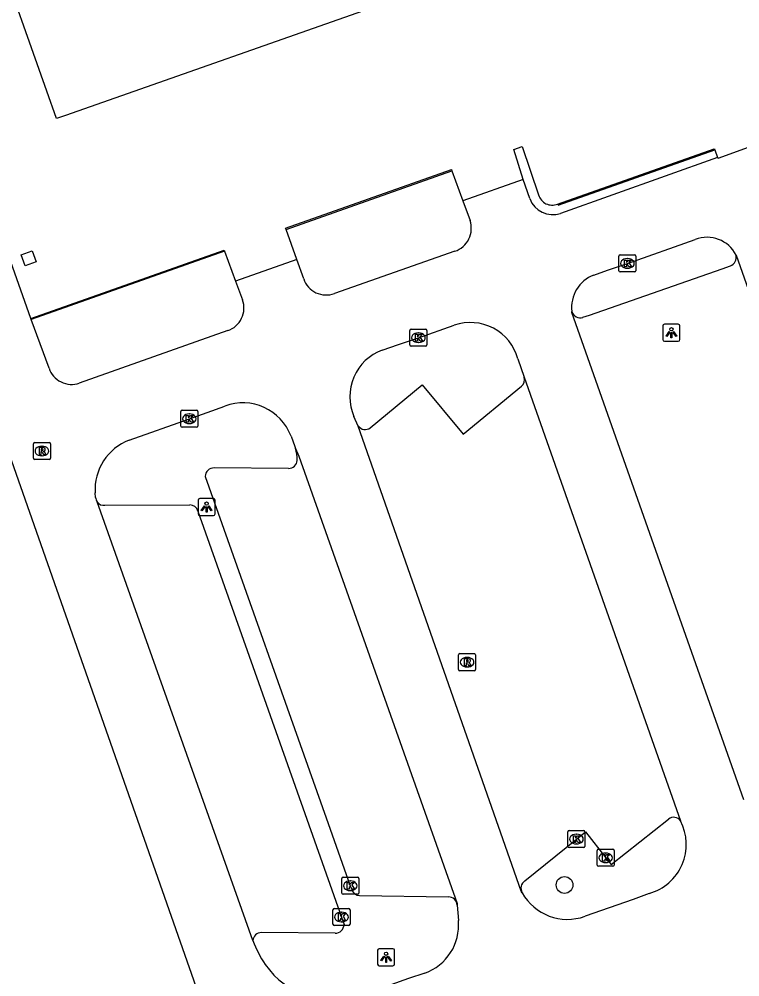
# Model space of a CAD drawing. Extents: x 157692 to 159670, y 381454 to 383289.
# Drawn here: x 159451.1 to 159493.4, y 382815.2 to 382871.4 of the extents above; entities that cross this region are included whole.
import ezdxf

# ---------------------------------------------------------------- set-up
doc = ezdxf.new("R2010")
doc.units = 0
for name, color, linetype in [('IMGEO_Boom', 7, 'Continuous'), ('IMGEO_Kolk', 7, 'Continuous'), ('IMGEO_Lichtpunt', 7, 'Continuous'), ('IMGEO_Lijnafwatering', 7, 'Continuous'), ('IMGEO_Muur', 7, 'Continuous'), ('IMGEO_Pand', 7, 'Continuous'), ('IMGEO_Parkeervlak_gesloten', 7, 'Continuous'), ('IMGEO_Rijbaan_lokaal_gesloten', 7, 'Continuous'), ('IMGEO_Rioolput', 7, 'Continuous'), ('IMGEO_Voetpad_open', 7, 'Continuous')]:
    doc.layers.add(name, color=color, linetype=linetype)

msp = doc.modelspace()

# ---------------------------------------------------------------- linework, layer by layer
at = {"layer": 'IMGEO_Boom'}
msp.add_circle((159483.09, 382820.63), 0.489, dxfattribs=at)
at = {"layer": 'IMGEO_Kolk'}
for p, q in [((159486.276, 382856.645), (159486.276, 382857.497)), ((159486.351, 382857.571), (159487.203, 382857.571)), ((159486.764, 382857.351), (159486.789, 382857.351)), ((159487.277, 382857.497), (159487.277, 382856.645)), ((159487.203, 382856.571), (159486.351, 382856.571)), ((159486.787, 382856.791), (159486.762, 382856.791)), ((159474.101, 382853.215), (159474.953, 382853.215)), ((159474.026, 382852.289), (159474.026, 382853.141)), ((159474.514, 382852.995), (159474.539, 382852.995)), ((159475.027, 382853.141), (159475.027, 382852.289)), ((159474.953, 382852.215), (159474.101, 382852.215)), ((159474.537, 382852.435), (159474.512, 382852.435)), ((159460.597, 382847.538), (159460.597, 382848.39)), ((159460.672, 382848.464), (159461.524, 382848.464)), ((159461.085, 382848.244), (159461.11, 382848.244)), ((159461.598, 382848.39), (159461.598, 382847.538)), ((159461.108, 382847.684), (159461.083, 382847.684)), ((159461.524, 382847.464), (159460.672, 382847.464)), ((159483.286, 382822.896), (159483.286, 382823.748)), ((159483.361, 382823.822), (159484.213, 382823.822)), ((159483.774, 382823.602), (159483.799, 382823.602)), ((159484.287, 382823.748), (159484.287, 382822.896)), ((159483.797, 382823.042), (159483.772, 382823.042)), ((159484.213, 382822.822), (159483.361, 382822.822)), ((159485.001, 382821.799), (159485.001, 382822.651)), ((159485.076, 382822.725), (159485.928, 382822.725)), ((159485.489, 382822.505), (159485.514, 382822.505)), ((159486.002, 382822.651), (159486.002, 382821.799)), ((159485.512, 382821.945), (159485.487, 382821.945)), ((159485.928, 382821.725), (159485.076, 382821.725)), ((159470.031, 382820.16), (159470.031, 382821.012)), ((159470.106, 382821.086), (159470.958, 382821.086)), ((159470.519, 382820.866), (159470.544, 382820.866)), ((159471.032, 382821.012), (159471.032, 382820.16)), ((159470.958, 382820.086), (159470.106, 382820.086)), ((159470.542, 382820.306), (159470.517, 382820.306)), ((159469.515, 382818.324), (159469.515, 382819.176)), ((159469.59, 382819.25), (159470.442, 382819.25)), ((159470.003, 382819.03), (159470.028, 382819.03)), ((159470.516, 382819.176), (159470.516, 382818.324)), ((159470.026, 382818.47), (159470.001, 382818.47)), ((159470.442, 382818.25), (159469.59, 382818.25))]:
    msp.add_line(p, q, dxfattribs=at)
for points in [[(159486.276, 382856.645), (159486.276, 382857.497)], [(159486.351, 382857.571), (159487.203, 382857.571)], [(159486.597, 382857.271), (159486.72, 382857.271), (159486.72, 382857.12), (159486.85, 382857.271), (159487.014, 382857.271), (159486.868, 382857.12), (159487.021, 382856.871), (159486.869, 382856.871), (159486.784, 382857.035), (159486.72, 382856.968), (159486.72, 382856.871), (159486.597, 382856.871), (159486.597, 382857.271)], [(159487.277, 382857.497), (159487.277, 382856.645)], [(159487.203, 382856.571), (159486.351, 382856.571)], [(159474.101, 382853.215), (159474.953, 382853.215)], [(159474.026, 382852.289), (159474.026, 382853.141)], [(159474.347, 382852.915), (159474.47, 382852.915), (159474.47, 382852.764), (159474.6, 382852.915), (159474.764, 382852.915), (159474.618, 382852.764), (159474.771, 382852.515), (159474.619, 382852.515), (159474.534, 382852.679), (159474.47, 382852.612), (159474.47, 382852.515), (159474.347, 382852.515), (159474.347, 382852.915)], [(159475.027, 382853.141), (159475.027, 382852.289)], [(159474.953, 382852.215), (159474.101, 382852.215)], [(159460.597, 382847.538), (159460.597, 382848.39)], [(159460.672, 382848.464), (159461.524, 382848.464)], [(159460.918, 382848.164), (159461.041, 382848.164), (159461.041, 382848.013), (159461.171, 382848.164), (159461.335, 382848.164), (159461.189, 382848.013), (159461.342, 382847.764), (159461.19, 382847.764), (159461.105, 382847.928), (159461.041, 382847.861), (159461.041, 382847.764), (159460.918, 382847.764), (159460.918, 382848.164)], [(159461.598, 382848.39), (159461.598, 382847.538)], [(159461.524, 382847.464), (159460.672, 382847.464)], [(159483.286, 382822.896), (159483.286, 382823.748)], [(159483.361, 382823.822), (159484.213, 382823.822)], [(159483.607, 382823.522), (159483.73, 382823.522), (159483.73, 382823.371), (159483.86, 382823.522), (159484.024, 382823.522), (159483.878, 382823.371), (159484.031, 382823.122), (159483.879, 382823.122), (159483.794, 382823.286), (159483.73, 382823.219), (159483.73, 382823.122), (159483.607, 382823.122), (159483.607, 382823.522)], [(159484.287, 382823.748), (159484.287, 382822.896)], [(159484.213, 382822.822), (159483.361, 382822.822)], [(159485.001, 382821.799), (159485.001, 382822.651)], [(159485.076, 382822.725), (159485.928, 382822.725)], [(159485.322, 382822.425), (159485.445, 382822.425), (159485.445, 382822.274), (159485.575, 382822.425), (159485.739, 382822.425), (159485.593, 382822.274), (159485.746, 382822.025), (159485.594, 382822.025), (159485.509, 382822.189), (159485.445, 382822.122), (159485.445, 382822.025), (159485.322, 382822.025), (159485.322, 382822.425)], [(159486.002, 382822.651), (159486.002, 382821.799)], [(159485.928, 382821.725), (159485.076, 382821.725)], [(159470.031, 382820.16), (159470.031, 382821.012)], [(159470.106, 382821.086), (159470.958, 382821.086)], [(159470.352, 382820.786), (159470.475, 382820.786), (159470.475, 382820.635), (159470.605, 382820.786), (159470.769, 382820.786), (159470.623, 382820.635), (159470.776, 382820.386), (159470.624, 382820.386), (159470.539, 382820.55), (159470.475, 382820.483), (159470.475, 382820.386), (159470.352, 382820.386), (159470.352, 382820.786)], [(159471.032, 382821.012), (159471.032, 382820.16)], [(159470.958, 382820.086), (159470.106, 382820.086)], [(159469.515, 382818.324), (159469.515, 382819.176)], [(159469.59, 382819.25), (159470.442, 382819.25)], [(159469.836, 382818.95), (159469.959, 382818.95), (159469.959, 382818.799), (159470.089, 382818.95), (159470.253, 382818.95), (159470.107, 382818.799), (159470.26, 382818.55), (159470.108, 382818.55), (159470.023, 382818.714), (159469.959, 382818.647), (159469.959, 382818.55), (159469.836, 382818.55), (159469.836, 382818.95)], [(159470.516, 382819.176), (159470.516, 382818.324)], [(159470.442, 382818.25), (159469.59, 382818.25)]]:
    msp.add_lwpolyline(points, dxfattribs=at)
for centre, start, end in [((159486.353, 382857.495), 91.552, 178.448), ((159486.353, 382857.495), 91.552, 178.448), ((159487.201, 382857.495), 1.552, 88.448), ((159487.201, 382857.495), 1.552, 88.448), ((159486.353, 382856.647), 181.552, 268.448), ((159486.353, 382856.647), 181.552, 268.448), ((159487.201, 382856.647), 271.552, 358.448), ((159487.201, 382856.647), 271.552, 358.448), ((159474.103, 382853.139), 91.552, 178.448), ((159474.103, 382853.139), 91.552, 178.448), ((159474.951, 382853.139), 1.552, 88.448), ((159474.951, 382853.139), 1.552, 88.448), ((159474.103, 382852.291), 181.552, 268.448), ((159474.103, 382852.291), 181.552, 268.448), ((159474.951, 382852.291), 271.552, 358.448), ((159474.951, 382852.291), 271.552, 358.448), ((159460.674, 382848.388), 91.552, 178.448), ((159460.674, 382848.388), 91.552, 178.448), ((159461.522, 382848.388), 1.552, 88.448), ((159461.522, 382848.388), 1.552, 88.448), ((159460.674, 382847.54), 181.552, 268.448), ((159460.674, 382847.54), 181.552, 268.448), ((159461.522, 382847.54), 271.552, 358.448), ((159461.522, 382847.54), 271.552, 358.448), ((159483.363, 382823.746), 91.552, 178.448), ((159483.363, 382823.746), 91.552, 178.448), ((159484.211, 382823.746), 1.552, 88.448), ((159484.211, 382823.746), 1.552, 88.448), ((159483.363, 382822.898), 181.552, 268.448), ((159483.363, 382822.898), 181.552, 268.448), ((159484.211, 382822.898), 271.552, 358.448), ((159484.211, 382822.898), 271.552, 358.448), ((159485.078, 382822.649), 91.552, 178.448), ((159485.078, 382822.649), 91.552, 178.448), ((159485.926, 382822.649), 1.552, 88.448), ((159485.926, 382822.649), 1.552, 88.448), ((159485.078, 382821.801), 181.552, 268.448), ((159485.078, 382821.801), 181.552, 268.448), ((159485.926, 382821.801), 271.552, 358.448), ((159485.926, 382821.801), 271.552, 358.448), ((159470.108, 382821.01), 91.552, 178.448), ((159470.108, 382821.01), 91.552, 178.448), ((159470.956, 382821.01), 1.552, 88.448), ((159470.956, 382821.01), 1.552, 88.448), ((159470.108, 382820.162), 181.552, 268.448), ((159470.108, 382820.162), 181.552, 268.448), ((159470.956, 382820.162), 271.552, 358.448), ((159470.956, 382820.162), 271.552, 358.448), ((159469.592, 382819.174), 91.552, 178.448), ((159469.592, 382819.174), 91.552, 178.448), ((159470.44, 382819.174), 1.552, 88.448), ((159470.44, 382819.174), 1.552, 88.448), ((159469.592, 382818.326), 181.552, 268.448), ((159469.592, 382818.326), 181.552, 268.448), ((159470.44, 382818.326), 271.552, 358.448), ((159470.44, 382818.326), 271.552, 358.448)]:
    msp.add_arc(centre, 0.0765, start, end, dxfattribs=at)
for centre, major_axis, ratio, start_param, end_param in [((159486.763, 382857.071), (-0.387, 0.002), 0.722429, 4.712389, 7.853982), ((159486.788, 382857.071), (-0.39, 0.002), 0.717154, 1.570796, 4.712389), ((159474.513, 382852.715), (-0.387, 0.002), 0.722429, 4.712389, 7.853982), ((159474.538, 382852.715), (-0.39, 0.002), 0.717154, 1.570796, 4.712389), ((159461.084, 382847.964), (-0.387, 0.002), 0.722429, 4.712389, 7.853982), ((159461.109, 382847.964), (-0.39, 0.002), 0.717154, 1.570796, 4.712389), ((159483.773, 382823.322), (-0.387, 0.002), 0.722429, 4.712389, 7.853982), ((159483.798, 382823.322), (-0.39, 0.002), 0.717154, 1.570796, 4.712389), ((159485.488, 382822.225), (-0.387, 0.002), 0.722429, 4.712389, 7.853982), ((159485.513, 382822.225), (-0.39, 0.002), 0.717154, 1.570796, 4.712389), ((159470.518, 382820.586), (-0.387, 0.002), 0.722429, 4.712389, 7.853982), ((159470.543, 382820.586), (-0.39, 0.002), 0.717154, 1.570796, 4.712389), ((159470.002, 382818.75), (-0.387, 0.002), 0.722429, 4.712389, 7.853982), ((159470.027, 382818.75), (-0.39, 0.002), 0.717154, 1.570796, 4.712389)]:
    msp.add_ellipse(centre, major_axis=major_axis, ratio=ratio, start_param=start_param, end_param=end_param, dxfattribs=at)
at = {"layer": 'IMGEO_Lichtpunt'}
for p, q in [((159488.855, 382853.413), (159488.855, 382852.606)), ((159488.855, 382853.413), (159488.855, 382852.606)), ((159489.757, 382853.508), (159488.949, 382853.508)), ((159489.757, 382853.508), (159488.949, 382853.508)), ((159489.851, 382852.606), (159489.851, 382853.413)), ((159489.851, 382852.606), (159489.851, 382853.413)), ((159488.949, 382852.512), (159489.757, 382852.512)), ((159488.949, 382852.512), (159489.757, 382852.512)), ((159461.609, 382843.19), (159461.609, 382842.383)), ((159461.609, 382843.19), (159461.609, 382842.383)), ((159462.511, 382843.285), (159461.703, 382843.285)), ((159462.511, 382843.285), (159461.703, 382843.285)), ((159462.605, 382842.383), (159462.605, 382843.19)), ((159462.605, 382842.383), (159462.605, 382843.19)), ((159461.703, 382842.289), (159462.511, 382842.289)), ((159461.703, 382842.289), (159462.511, 382842.289)), ((159472.132, 382816.801), (159472.132, 382815.994)), ((159472.132, 382816.801), (159472.132, 382815.994)), ((159473.034, 382816.896), (159472.226, 382816.896)), ((159473.034, 382816.896), (159472.226, 382816.896)), ((159473.128, 382815.994), (159473.128, 382816.801)), ((159473.128, 382815.994), (159473.128, 382816.801)), ((159472.226, 382815.9), (159473.034, 382815.9)), ((159472.226, 382815.9), (159473.034, 382815.9))]:
    msp.add_line(p, q, dxfattribs=at)
for points in [[(159489.229, 382853.077), (159489.268, 382853.049), (159489.08, 382852.787), (159489.042, 382852.814), (159489.229, 382853.077)], [(159489.331, 382853.029), (159489.378, 382853.029), (159489.378, 382852.707), (159489.331, 382852.707), (159489.331, 382853.029)], [(159489.441, 382853.049), (159489.479, 382853.076), (159489.666, 382852.814), (159489.627, 382852.786), (159489.441, 382853.049)], [(159461.983, 382842.854), (159462.022, 382842.826), (159461.834, 382842.564), (159461.796, 382842.591), (159461.983, 382842.854)], [(159462.085, 382842.806), (159462.132, 382842.806), (159462.132, 382842.484), (159462.085, 382842.484), (159462.085, 382842.806)], [(159462.195, 382842.826), (159462.233, 382842.853), (159462.42, 382842.591), (159462.381, 382842.563), (159462.195, 382842.826)], [(159472.506, 382816.465), (159472.545, 382816.437), (159472.357, 382816.175), (159472.319, 382816.202), (159472.506, 382816.465)], [(159472.608, 382816.417), (159472.655, 382816.417), (159472.655, 382816.095), (159472.608, 382816.095), (159472.608, 382816.417)], [(159472.718, 382816.437), (159472.756, 382816.464), (159472.943, 382816.202), (159472.904, 382816.174), (159472.718, 382816.437)]]:
    msp.add_lwpolyline(points, dxfattribs=at)
for centre in [(159489.354, 382853.211), (159462.108, 382842.988), (159472.631, 382816.599)]:
    msp.add_circle(centre, 0.0994, dxfattribs=at)
for centre, start, end in [((159488.949, 382853.413), 90, 180), ((159488.949, 382853.413), 90, 180), ((159489.757, 382853.413), 0, 90), ((159489.757, 382853.413), 0, 90), ((159488.949, 382852.606), 180, 270), ((159488.949, 382852.606), 180, 270), ((159489.757, 382852.606), 270, 0), ((159489.757, 382852.606), 270, 360), ((159461.703, 382843.19), 90, 180), ((159461.703, 382843.19), 90, 180), ((159462.511, 382843.19), 0, 90), ((159462.511, 382843.19), 0, 90), ((159461.703, 382842.383), 180, 270), ((159461.703, 382842.383), 180, 270), ((159462.511, 382842.383), 270, 0), ((159462.511, 382842.383), 270, 360), ((159472.226, 382816.801), 90, 180), ((159472.226, 382816.801), 90, 180), ((159473.034, 382816.801), 0, 90), ((159473.034, 382816.801), 0, 90), ((159472.226, 382815.994), 180, 270), ((159472.226, 382815.994), 180, 270), ((159473.034, 382815.994), 270, 0), ((159473.034, 382815.994), 270, 360)]:
    msp.add_arc(centre, 0.0946, start, end, dxfattribs=at)
at = {"layer": 'IMGEO_Lijnafwatering'}
for points in [[(159482.715, 382860.483), (159491.895, 382863.722)], [(159466.77, 382859.056), (159476.487, 382862.507)], [(159463.166, 382857.795), (159451.834, 382853.774)]]:
    msp.add_lwpolyline(points, dxfattribs=at)
at = {"layer": 'IMGEO_Muur'}
for points in [[(159480.669, 382861.999), (159480.111, 382863.754), (159480.605, 382863.934), (159481.567, 382861.082)], [(159482.674, 382860.55), (159491.872, 382863.78), (159491.895, 382863.722), (159492.066, 382863.278)], [(159492.066, 382863.278), (159482.862, 382860.003)], [(159481.058, 382860.869), (159480.669, 382861.999)]]:
    msp.add_lwpolyline(points, dxfattribs=at)
for centre, radius, start, end in [((159482.361, 382861.316), 0.827, 196.401, 292.2631), ((159482.404, 382861.36), 1.432, 200.0441, 288.6697)]:
    msp.add_arc(centre, radius, start, end, dxfattribs=at)
at = {"layer": 'IMGEO_Pand'}
for points in [[(159497.261, 382889.83), (159489.576, 382887.117), (159492.341, 382879.295), (159453.828, 382865.742), (159453.309, 382865.559), (159452.738, 382867.176), (159446.658, 382884.298), (159439.406, 382904.95), (159418.965, 382897.772)], [(159451.885, 382857.806), (159452.122, 382857.166), (159451.471, 382856.925), (159451.234, 382857.566), (159451.885, 382857.806)]]:
    msp.add_lwpolyline(points, dxfattribs=at)
at = {"layer": 'IMGEO_Parkeervlak_gesloten'}
for points in [[(159484.163, 382853.91), (159484.55, 382854.045), (159492.336, 382856.76), (159492.812, 382856.926)], [(159471.698, 382847.435), (159474.749, 382849.956), (159477.156, 382847.069), (159480.567, 382849.868)], [(159466.918, 382845.053), (159462.552, 382845.087)], [(159462.019, 382844.586), (159469.115, 382824.567), (159470.532, 382820.586), (159470.616, 382820.367)], [(159456.147, 382842.892), (159461.13, 382842.915)], [(159461.601, 382842.554), (159465.273, 382832.178), (159470.016, 382818.75), (159470.165, 382818.308)], [(159480.759, 382820.868), (159483.787, 382823.322), (159484.32, 382823.749), (159485.502, 382822.225), (159485.818, 382821.824), (159489.189, 382824.499)], [(159471.068, 382820.013), (159476.279, 382819.928)], [(159469.65, 382817.803), (159465.33, 382817.842)]]:
    msp.add_lwpolyline(points, dxfattribs=at)
for centre, radius, start, end in [((159492.629, 382857.427), 0.533, 290.0415, 14.3221), ((159484.013, 382854.404), 0.517, 197.7391, 286.869), ((159480.247, 382850.252), 0.5, 309.8074, 18.525), ((159471.401, 382847.821), 0.488, 215.3916, 307.5872), ((159465.278, 382845.562), 2.146, 358.9653, 18.1121), ((159466.915, 382845.564), 0.511, 270.3274, 355.4478), ((159462.563, 382844.541), 0.546, 91.1704, 175.2844), ((159456.087, 382843.376), 0.488, 216.6433, 277.1126), ((159461.113, 382842.405), 0.511, 16.9966, 88.0663), ((159489.492, 382824.105), 0.497, 35.6775, 127.586), ((159481.046, 382820.445), 0.511, 124.1673, 211.234), ((159471.07, 382820.481), 0.468, 194.1138, 269.7511), ((159476.287, 382819.413), 0.515, 3.5684, 90.8762), ((159465.323, 382817.342), 0.5, 89.2362, 177.1438), ((159469.639, 382818.33), 0.527, 271.2286, 357.648)]:
    msp.add_arc(centre, radius, start, end, dxfattribs=at)
at = {"layer": 'IMGEO_Rijbaan_lokaal_gesloten'}
for points in [[(159451.81, 382853.839), (159439.425, 382888.895), (159436.93, 382895.877)], [(159494.061, 382863.941), (159492.07, 382863.225), (159492.066, 382863.278)], [(159480.669, 382861.999), (159477.135, 382860.732)], [(159477.135, 382860.732), (159477.55, 382859.595)], [(159484.813, 382856.382), (159485.604, 382856.674), (159486.777, 382857.071), (159490.752, 382858.475)], [(159476.658, 382857.782), (159469.601, 382855.307)], [(159467.397, 382857.297), (159463.799, 382856.033)], [(159467.799, 382856.163), (159467.397, 382857.297)], [(159493.146, 382857.559), (159503.475, 382828.321)], [(159463.799, 382856.033), (159464.22, 382854.94)], [(159452.874, 382850.93), (159451.834, 382853.774), (159451.81, 382853.839)], [(159493.597, 382825.625), (159483.528, 382854.187), (159483.521, 382854.247)], [(159472.408, 382851.991), (159473.361, 382852.313), (159474.527, 382852.715), (159476.63, 382853.45)], [(159448.023, 382853.012), (159462.144, 382812.785)], [(159463.344, 382853.131), (159454.646, 382850.053)], [(159480.356, 382851.48), (159480.721, 382850.411)], [(159480.721, 382850.411), (159489.896, 382824.395)], [(159457.577, 382846.705), (159461.098, 382847.964), (159463.175, 382848.711)], [(159471.003, 382847.539), (159470.74, 382848.104)], [(159480.609, 382820.18), (159480.552, 382820.264), (159471.003, 382847.539)], [(159467.062, 382846.943), (159467.283, 382846.328), (159467.301, 382846.279), (159467.318, 382846.229)], [(159467.318, 382846.229), (159467.511, 382845.772), (159476.801, 382819.551), (159476.801, 382819.445)], [(159455.599, 382843.356), (159455.577, 382843.612)], [(159464.824, 382817.367), (159455.695, 382843.085)], [(159488.053, 382820.131), (159487.12, 382819.783), (159484.291, 382818.797)], [(159476.801, 382819.445), (159476.866, 382818.547)], [(159474.899, 382815.463), (159473.939, 382815.152), (159471.115, 382814.141)]]:
    msp.add_lwpolyline(points, dxfattribs=at)
for centre, radius, start, end in [((159476.207, 382859.13), 1.421, 288.4977, 19.1077), ((159491.441, 382856.689), 1.915, 27.0404, 111.0836), ((159469.117, 382856.614), 1.393, 198.8748, 290.3072), ((159485.508, 382854.503), 2.004, 110.3062, 187.3332), ((159462.895, 382854.465), 1.407, 288.5949, 19.7284), ((159477.565, 382850.71), 2.895, 15.4279, 108.8397), ((159473.417, 382849.257), 2.914, 110.2467, 203.3028), ((159454.19, 382851.361), 1.385, 198.1177, 289.2187), ((159464.226, 382845.865), 3.034, 20.8136, 110.2696), ((159458.655, 382843.815), 3.085, 110.4581, 183.7667), ((159456.093, 382843.378), 0.494, 182.6055, 216.4072), ((159487.22, 382823.021), 3.008, 286.083, 27.1668), ((159483.26, 382821.646), 3.03, 208.937, 289.8895), ((159473.903, 382818.268), 2.977, 289.5573, 5.3826), ((159470.948, 382819.651), 6.536, 200.4517, 214.2749), ((159469.544, 382818.749), 4.868, 214.8062, 288.8247)]:
    msp.add_arc(centre, radius, start, end, dxfattribs=at)
at = {"layer": 'IMGEO_Rioolput'}
for p, q in [((159451.952, 382845.647), (159451.952, 382846.499)), ((159452.027, 382846.573), (159452.879, 382846.573)), ((159452.953, 382846.499), (159452.953, 382845.647)), ((159452.44, 382846.353), (159452.465, 382846.353)), ((159452.879, 382845.573), (159452.027, 382845.573)), ((159452.463, 382845.793), (159452.438, 382845.793)), ((159476.878, 382833.266), (159476.878, 382834.118)), ((159476.953, 382834.192), (159477.805, 382834.192)), ((159477.879, 382834.118), (159477.879, 382833.266)), ((159477.366, 382833.972), (159477.391, 382833.972)), ((159477.805, 382833.192), (159476.953, 382833.192)), ((159477.389, 382833.412), (159477.364, 382833.412))]:
    msp.add_line(p, q, dxfattribs=at)
for points in [[(159451.952, 382845.647), (159451.952, 382846.499)], [(159452.027, 382846.573), (159452.879, 382846.573)], [(159452.953, 382846.499), (159452.953, 382845.647)], [(159452.541, 382846.271), (159452.289, 382846.273), (159452.289, 382845.873)], [(159452.289, 382845.873), (159452.413, 382845.873), (159452.413, 382846.035), (159452.424, 382846.035)], [(159452.467, 382846.192), (159452.413, 382846.192), (159452.413, 382846.111)], [(159452.413, 382846.111), (159452.465, 382846.111)], [(159452.471, 382846.006), (159452.542, 382845.873), (159452.682, 382845.873), (159452.617, 382845.999)], [(159452.879, 382845.573), (159452.027, 382845.573)], [(159476.878, 382833.266), (159476.878, 382834.118)], [(159476.953, 382834.192), (159477.805, 382834.192)], [(159477.879, 382834.118), (159477.879, 382833.266)], [(159477.467, 382833.89), (159477.215, 382833.892), (159477.215, 382833.492)], [(159477.215, 382833.492), (159477.339, 382833.492), (159477.339, 382833.654), (159477.35, 382833.654)], [(159477.393, 382833.811), (159477.339, 382833.811), (159477.339, 382833.73)], [(159477.339, 382833.73), (159477.391, 382833.73)], [(159477.397, 382833.625), (159477.468, 382833.492), (159477.608, 382833.492), (159477.543, 382833.618)], [(159477.805, 382833.192), (159476.953, 382833.192)]]:
    msp.add_lwpolyline(points, dxfattribs=at)
for centre, radius, start, end in [((159452.029, 382846.497), 0.0765, 91.552, 178.448), ((159452.029, 382846.497), 0.0765, 91.552, 178.448), ((159452.877, 382846.497), 0.0765, 1.552, 88.448), ((159452.877, 382846.497), 0.0765, 1.552, 88.448), ((159452.423, 382845.982), 0.0533, 26.0293, 88.6989), ((159452.449, 382846.3), 0.19, 274.7715, 282.9687), ((159452.473, 382846.096), 0.0964, 77.0061, 93.1865), ((159452.487, 382846.153), 0.0378, 276.6634, 79.6772), ((159452.54, 382846.161), 0.109, 350.3612, 89.416), ((159452.538, 382846.161), 0.112, 277.5842, 350.9817), ((159452.522, 382845.946), 0.108, 29.5134, 73.7905), ((159452.029, 382845.649), 0.0765, 181.552, 268.448), ((159452.029, 382845.649), 0.0765, 181.552, 268.448), ((159452.877, 382845.649), 0.0765, 271.552, 358.448), ((159452.877, 382845.649), 0.0765, 271.552, 358.448), ((159476.955, 382834.116), 0.0765, 91.552, 178.448), ((159476.955, 382834.116), 0.0765, 91.552, 178.448), ((159477.803, 382834.116), 0.0765, 1.552, 88.448), ((159477.803, 382834.116), 0.0765, 1.552, 88.448), ((159477.349, 382833.601), 0.0533, 26.0293, 88.6989), ((159477.375, 382833.919), 0.19, 274.7715, 282.9687), ((159477.399, 382833.715), 0.0964, 77.0061, 93.1865), ((159477.413, 382833.772), 0.0378, 276.6634, 79.6772), ((159477.466, 382833.78), 0.109, 350.3612, 89.416), ((159477.464, 382833.78), 0.112, 277.5842, 350.9817), ((159477.448, 382833.565), 0.108, 29.5134, 73.7905), ((159476.955, 382833.268), 0.0765, 181.552, 268.448), ((159476.955, 382833.268), 0.0765, 181.552, 268.448), ((159477.803, 382833.268), 0.0765, 271.552, 358.448), ((159477.803, 382833.268), 0.0765, 271.552, 358.448)]:
    msp.add_arc(centre, radius, start, end, dxfattribs=at)
for centre, major_axis, ratio, start_param, end_param in [((159452.439, 382846.073), (-0.387, 0.002), 0.722429, 4.712389, 7.853982), ((159452.464, 382846.073), (-0.39, 0.002), 0.717154, 1.570796, 4.712389), ((159477.365, 382833.692), (-0.387, 0.002), 0.722429, 4.712389, 7.853982), ((159477.39, 382833.692), (-0.39, 0.002), 0.717154, 1.570796, 4.712389)]:
    msp.add_ellipse(centre, major_axis=major_axis, ratio=ratio, start_param=start_param, end_param=end_param, dxfattribs=at)
at = {"layer": 'IMGEO_Voetpad_open'}
for points in [[(159467.397, 382857.297), (159466.77, 382859.056), (159466.738, 382859.147), (159476.46, 382862.58), (159476.487, 382862.507), (159477.135, 382860.732)], [(159451.81, 382853.839), (159463.146, 382857.849), (159463.166, 382857.795), (159463.799, 382856.033)]]:
    msp.add_lwpolyline(points, dxfattribs=at)

doc.saveas('drawing.dxf')
